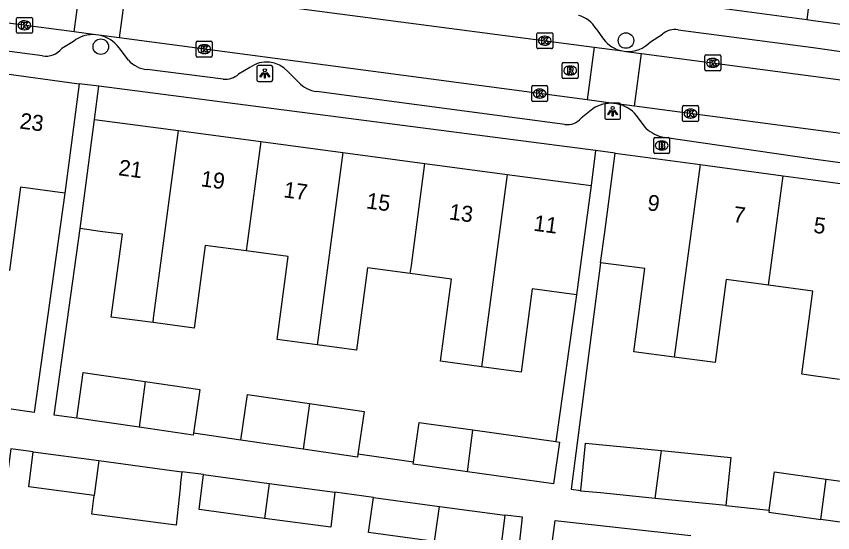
# Model space of a CAD drawing. Extents: x 161845 to 162341, y 381620 to 382158.
# Drawn here: x 161949.9 to 162001.2, y 381672.4 to 381704.8 of the extents above; entities that cross this region are included whole.
import ezdxf

# ---------------------------------------------------------------- set-up
doc = ezdxf.new("R2010")
doc.units = 0
for name, color, linetype in [('IMGEO_Boom', 7, 'Continuous'), ('IMGEO_Brandkraan', 7, 'Continuous'), ('IMGEO_Kolk', 7, 'Continuous'), ('IMGEO_Lichtpunt', 7, 'Continuous'), ('IMGEO_Pand', 7, 'Continuous'), ('IMGEO_Pand_nummerreeks', 7, 'Continuous'), ('IMGEO_Rijbaan_lokaal_open', 7, 'Continuous'), ('IMGEO_Rioolput', 7, 'Continuous'), ('IMGEO_Voetpad_open', 7, 'Continuous')]:
    doc.layers.add(name, color=color, linetype=linetype)

msp = doc.modelspace()

# ---------------------------------------------------------------- linework, layer by layer
at = {"layer": 'IMGEO_Boom'}
for centre in [(161955.243, 381702.873), (161988.233, 381703.259)]:
    msp.add_circle(centre, 0.489, dxfattribs=at)
at = {"layer": 'IMGEO_Brandkraan'}
for p, q in [((161990.05, 381697.173), (161990.902, 381697.173)), ((161989.975, 381696.247), (161989.975, 381697.099)), ((161990.463, 381696.953), (161990.488, 381696.953)), ((161990.976, 381697.099), (161990.976, 381696.247)), ((161990.902, 381696.173), (161990.05, 381696.173)), ((161990.486, 381696.393), (161990.461, 381696.393))]:
    msp.add_line(p, q, dxfattribs=at)
for points in [[(161990.05, 381697.173), (161990.902, 381697.173)], [(161989.975, 381696.247), (161989.975, 381697.099)], [(161990.323, 381696.873), (161990.323, 381696.473), (161990.536, 381696.473)], [(161990.554, 381696.873), (161990.323, 381696.873)], [(161990.502, 381696.792), (161990.448, 381696.792), (161990.448, 381696.716)], [(161990.448, 381696.716), (161990.501, 381696.716)], [(161990.51, 381696.64), (161990.448, 381696.64), (161990.448, 381696.559)], [(161990.976, 381697.099), (161990.976, 381696.247)], [(161990.902, 381696.173), (161990.05, 381696.173)], [(161990.448, 381696.559), (161990.51, 381696.559)]]:
    msp.add_lwpolyline(points, dxfattribs=at)
for centre, radius, start, end in [((161990.052, 381697.097), 0.0765, 91.552, 178.448), ((161990.052, 381697.097), 0.0765, 91.552, 178.448), ((161990.9, 381697.097), 0.0765, 1.552, 88.448), ((161990.9, 381697.097), 0.0765, 1.552, 88.448), ((161990.503, 381696.754), 0.0379, 267.8285, 90.9355), ((161990.511, 381696.599), 0.0404, 269.8759, 90.5077), ((161990.558, 381696.728), 0.145, 59.4692, 91.5367), ((161990.583, 381696.775), 0.0922, 285.5137, 58.1501), ((161990.588, 381696.583), 0.105, 301.3115, 78.989), ((161990.052, 381696.249), 0.0765, 181.552, 268.448), ((161990.052, 381696.249), 0.0765, 181.552, 268.448), ((161990.542, 381696.724), 0.251, 268.6676, 293.5347), ((161990.9, 381696.249), 0.0765, 271.552, 358.448), ((161990.9, 381696.249), 0.0765, 271.552, 358.448)]:
    msp.add_arc(centre, radius, start, end, dxfattribs=at)
for centre, major_axis, ratio, start_param, end_param in [((161990.462, 381696.673), (-0.387, 0.002), 0.722429, 4.712389, 7.853982), ((161990.487, 381696.673), (-0.39, 0.002), 0.717154, 1.570796, 4.712389)]:
    msp.add_ellipse(centre, major_axis=major_axis, ratio=ratio, start_param=start_param, end_param=end_param, dxfattribs=at)
at = {"layer": 'IMGEO_Kolk'}
for p, q in [((161949.944, 381703.789), (161949.944, 381704.641)), ((161950.019, 381704.715), (161950.871, 381704.715)), ((161950.432, 381704.495), (161950.457, 381704.495)), ((161950.945, 381704.641), (161950.945, 381703.789)), ((161950.455, 381703.935), (161950.43, 381703.935)), ((161950.871, 381703.715), (161950.019, 381703.715)), ((161982.632, 381702.823), (161982.632, 381703.675)), ((161982.707, 381703.749), (161983.559, 381703.749)), ((161983.12, 381703.529), (161983.145, 381703.529)), ((161983.633, 381703.675), (161983.633, 381702.823)), ((161961.237, 381702.293), (161961.237, 381703.145)), ((161961.312, 381703.219), (161962.164, 381703.219)), ((161961.725, 381702.999), (161961.75, 381702.999)), ((161962.238, 381703.145), (161962.238, 381702.293)), ((161983.143, 381702.969), (161983.118, 381702.969)), ((161961.748, 381702.439), (161961.723, 381702.439)), ((161983.559, 381702.749), (161982.707, 381702.749)), ((161993.191, 381701.432), (161993.191, 381702.284)), ((161993.266, 381702.358), (161994.118, 381702.358)), ((161994.192, 381702.284), (161994.192, 381701.432)), ((161962.164, 381702.219), (161961.312, 381702.219)), ((161993.679, 381702.138), (161993.704, 381702.138)), ((161994.118, 381701.358), (161993.266, 381701.358)), ((161993.702, 381701.578), (161993.677, 381701.578)), ((161982.311, 381699.502), (161982.311, 381700.354)), ((161982.386, 381700.428), (161983.238, 381700.428)), ((161983.312, 381700.354), (161983.312, 381699.502)), ((161982.799, 381700.208), (161982.824, 381700.208)), ((161983.238, 381699.428), (161982.386, 381699.428)), ((161982.822, 381699.648), (161982.797, 381699.648)), ((161991.785, 381698.247), (161991.785, 381699.099)), ((161991.86, 381699.173), (161992.712, 381699.173)), ((161992.273, 381698.953), (161992.298, 381698.953)), ((161992.786, 381699.099), (161992.786, 381698.247)), ((161992.712, 381698.173), (161991.86, 381698.173)), ((161992.296, 381698.393), (161992.271, 381698.393))]:
    msp.add_line(p, q, dxfattribs=at)
for points in [[(161949.944, 381703.789), (161949.944, 381704.641)], [(161950.019, 381704.715), (161950.871, 381704.715)], [(161950.265, 381704.415), (161950.388, 381704.415), (161950.388, 381704.264), (161950.518, 381704.415), (161950.682, 381704.415), (161950.536, 381704.264), (161950.689, 381704.015), (161950.537, 381704.015), (161950.452, 381704.179), (161950.388, 381704.112), (161950.388, 381704.015), (161950.265, 381704.015), (161950.265, 381704.415)], [(161950.945, 381704.641), (161950.945, 381703.789)], [(161950.871, 381703.715), (161950.019, 381703.715)], [(161982.632, 381702.823), (161982.632, 381703.675)], [(161982.707, 381703.749), (161983.559, 381703.749)], [(161982.953, 381703.449), (161983.076, 381703.449), (161983.076, 381703.298), (161983.206, 381703.449), (161983.37, 381703.449), (161983.224, 381703.298), (161983.377, 381703.049), (161983.225, 381703.049), (161983.14, 381703.213), (161983.076, 381703.146), (161983.076, 381703.049), (161982.953, 381703.049), (161982.953, 381703.449)], [(161983.633, 381703.675), (161983.633, 381702.823)], [(161961.237, 381702.293), (161961.237, 381703.145)], [(161961.312, 381703.219), (161962.164, 381703.219)], [(161961.558, 381702.919), (161961.681, 381702.919), (161961.681, 381702.768), (161961.811, 381702.919), (161961.975, 381702.919), (161961.829, 381702.768), (161961.982, 381702.519), (161961.83, 381702.519), (161961.745, 381702.683), (161961.681, 381702.616), (161961.681, 381702.519), (161961.558, 381702.519), (161961.558, 381702.919)], [(161962.238, 381703.145), (161962.238, 381702.293)], [(161983.559, 381702.749), (161982.707, 381702.749)], [(161993.191, 381701.432), (161993.191, 381702.284)], [(161993.266, 381702.358), (161994.118, 381702.358)], [(161994.192, 381702.284), (161994.192, 381701.432)], [(161962.164, 381702.219), (161961.312, 381702.219)], [(161993.512, 381702.058), (161993.635, 381702.058), (161993.635, 381701.907), (161993.765, 381702.058), (161993.929, 381702.058), (161993.783, 381701.907), (161993.936, 381701.658), (161993.784, 381701.658), (161993.699, 381701.822), (161993.635, 381701.755), (161993.635, 381701.658), (161993.512, 381701.658), (161993.512, 381702.058)], [(161994.118, 381701.358), (161993.266, 381701.358)], [(161982.311, 381699.502), (161982.311, 381700.354)], [(161982.386, 381700.428), (161983.238, 381700.428)], [(161983.312, 381700.354), (161983.312, 381699.502)], [(161982.632, 381700.128), (161982.755, 381700.128), (161982.755, 381699.977), (161982.885, 381700.128), (161983.049, 381700.128), (161982.903, 381699.977), (161983.056, 381699.728), (161982.904, 381699.728), (161982.819, 381699.892), (161982.755, 381699.825), (161982.755, 381699.728), (161982.632, 381699.728), (161982.632, 381700.128)], [(161983.238, 381699.428), (161982.386, 381699.428)], [(161991.785, 381698.247), (161991.785, 381699.099)], [(161991.86, 381699.173), (161992.712, 381699.173)], [(161992.106, 381698.873), (161992.229, 381698.873), (161992.229, 381698.722), (161992.359, 381698.873), (161992.523, 381698.873), (161992.377, 381698.722), (161992.53, 381698.473), (161992.378, 381698.473), (161992.293, 381698.637), (161992.229, 381698.57), (161992.229, 381698.473), (161992.106, 381698.473), (161992.106, 381698.873)], [(161992.786, 381699.099), (161992.786, 381698.247)], [(161992.712, 381698.173), (161991.86, 381698.173)]]:
    msp.add_lwpolyline(points, dxfattribs=at)
for centre, start, end in [((161950.021, 381704.639), 91.552, 178.448), ((161950.021, 381704.639), 91.552, 178.448), ((161950.869, 381704.639), 1.552, 88.448), ((161950.869, 381704.639), 1.552, 88.448), ((161950.021, 381703.791), 181.552, 268.448), ((161950.021, 381703.791), 181.552, 268.448), ((161950.869, 381703.791), 271.552, 358.448), ((161950.869, 381703.791), 271.552, 358.448), ((161982.709, 381703.673), 91.552, 178.448), ((161982.709, 381703.673), 91.552, 178.448), ((161983.557, 381703.673), 1.552, 88.448), ((161983.557, 381703.673), 1.552, 88.448), ((161961.314, 381703.143), 91.552, 178.448), ((161961.314, 381703.143), 91.552, 178.448), ((161962.162, 381703.143), 1.552, 88.448), ((161962.162, 381703.143), 1.552, 88.448), ((161982.709, 381702.825), 181.552, 268.448), ((161982.709, 381702.825), 181.552, 268.448), ((161983.557, 381702.825), 271.552, 358.448), ((161983.557, 381702.825), 271.552, 358.448), ((161961.314, 381702.295), 181.552, 268.448), ((161961.314, 381702.295), 181.552, 268.448), ((161962.162, 381702.295), 271.552, 358.448), ((161962.162, 381702.295), 271.552, 358.448), ((161993.268, 381702.282), 91.552, 178.448), ((161993.268, 381702.282), 91.552, 178.448), ((161994.116, 381702.282), 1.552, 88.448), ((161994.116, 381702.282), 1.552, 88.448), ((161993.268, 381701.434), 181.552, 268.448), ((161993.268, 381701.434), 181.552, 268.448), ((161994.116, 381701.434), 271.552, 358.448), ((161994.116, 381701.434), 271.552, 358.448), ((161982.388, 381700.352), 91.552, 178.448), ((161982.388, 381700.352), 91.552, 178.448), ((161983.236, 381700.352), 1.552, 88.448), ((161983.236, 381700.352), 1.552, 88.448), ((161982.388, 381699.504), 181.552, 268.448), ((161982.388, 381699.504), 181.552, 268.448), ((161983.236, 381699.504), 271.552, 358.448), ((161983.236, 381699.504), 271.552, 358.448), ((161991.862, 381699.097), 91.552, 178.448), ((161991.862, 381699.097), 91.552, 178.448), ((161992.71, 381699.097), 1.552, 88.448), ((161992.71, 381699.097), 1.552, 88.448), ((161991.862, 381698.249), 181.552, 268.448), ((161991.862, 381698.249), 181.552, 268.448), ((161992.71, 381698.249), 271.552, 358.448), ((161992.71, 381698.249), 271.552, 358.448)]:
    msp.add_arc(centre, 0.0765, start, end, dxfattribs=at)
for centre, major_axis, ratio, start_param, end_param in [((161950.431, 381704.215), (-0.387, 0.002), 0.722429, 4.712389, 7.853982), ((161950.456, 381704.215), (-0.39, 0.002), 0.717154, 1.570796, 4.712389), ((161983.119, 381703.249), (-0.387, 0.002), 0.722429, 4.712389, 7.853982), ((161983.144, 381703.249), (-0.39, 0.002), 0.717154, 1.570796, 4.712389), ((161961.724, 381702.719), (-0.387, 0.002), 0.722429, 4.712389, 7.853982), ((161961.749, 381702.719), (-0.39, 0.002), 0.717154, 1.570796, 4.712389), ((161993.678, 381701.858), (-0.387, 0.002), 0.722429, 4.712389, 7.853982), ((161993.703, 381701.858), (-0.39, 0.002), 0.717154, 1.570796, 4.712389), ((161982.798, 381699.928), (-0.387, 0.002), 0.722429, 4.712389, 7.853982), ((161982.823, 381699.928), (-0.39, 0.002), 0.717154, 1.570796, 4.712389), ((161992.272, 381698.673), (-0.387, 0.002), 0.722429, 4.712389, 7.853982), ((161992.297, 381698.673), (-0.39, 0.002), 0.717154, 1.570796, 4.712389)]:
    msp.add_ellipse(centre, major_axis=major_axis, ratio=ratio, start_param=start_param, end_param=end_param, dxfattribs=at)
at = {"layer": 'IMGEO_Lichtpunt'}
for p, q in [((161965.047, 381701.594), (161965.047, 381700.787)), ((161965.047, 381701.594), (161965.047, 381700.787)), ((161965.949, 381701.689), (161965.141, 381701.689)), ((161965.949, 381701.689), (161965.141, 381701.689)), ((161966.043, 381700.787), (161966.043, 381701.594)), ((161966.043, 381700.787), (161966.043, 381701.594)), ((161965.141, 381700.693), (161965.949, 381700.693)), ((161965.141, 381700.693), (161965.949, 381700.693)), ((161986.896, 381699.225), (161986.896, 381698.418)), ((161986.896, 381699.225), (161986.896, 381698.418)), ((161987.798, 381699.32), (161986.99, 381699.32)), ((161987.798, 381699.32), (161986.99, 381699.32)), ((161987.892, 381698.418), (161987.892, 381699.225)), ((161987.892, 381698.418), (161987.892, 381699.225)), ((161986.99, 381698.324), (161987.798, 381698.324)), ((161986.99, 381698.324), (161987.798, 381698.324))]:
    msp.add_line(p, q, dxfattribs=at)
for points in [[(161965.421, 381701.258), (161965.46, 381701.23), (161965.272, 381700.968), (161965.234, 381700.995), (161965.421, 381701.258)], [(161965.633, 381701.23), (161965.671, 381701.257), (161965.858, 381700.995), (161965.819, 381700.967), (161965.633, 381701.23)], [(161965.523, 381701.21), (161965.57, 381701.21), (161965.57, 381700.888), (161965.523, 381700.888), (161965.523, 381701.21)], [(161987.27, 381698.889), (161987.309, 381698.861), (161987.121, 381698.599), (161987.083, 381698.626), (161987.27, 381698.889)], [(161987.372, 381698.841), (161987.419, 381698.841), (161987.419, 381698.519), (161987.372, 381698.519), (161987.372, 381698.841)], [(161987.482, 381698.861), (161987.52, 381698.888), (161987.707, 381698.626), (161987.668, 381698.598), (161987.482, 381698.861)]]:
    msp.add_lwpolyline(points, dxfattribs=at)
for centre in [(161965.546, 381701.392), (161987.395, 381699.023)]:
    msp.add_circle(centre, 0.0994, dxfattribs=at)
for centre, start, end in [((161965.141, 381701.594), 90, 180), ((161965.141, 381701.594), 90, 180), ((161965.949, 381701.594), 0, 90), ((161965.949, 381701.594), 0, 90), ((161965.141, 381700.787), 180, 270), ((161965.141, 381700.787), 180, 270), ((161965.949, 381700.787), 270, 0), ((161965.949, 381700.787), 270, 360), ((161986.99, 381699.225), 90, 180), ((161986.99, 381699.225), 90, 180), ((161987.798, 381699.225), 0, 90), ((161987.798, 381699.225), 0, 90), ((161986.99, 381698.418), 180, 270), ((161986.99, 381698.418), 180, 270), ((161987.798, 381698.418), 270, 0), ((161987.798, 381698.418), 270, 360)]:
    msp.add_arc(centre, 0.0946, start, end, dxfattribs=at)
at = {"layer": 'IMGEO_Pand'}
for points in [[(162000.991, 381715.072), (162000.627, 381712.34), (162000, 381707.674), (161999.589, 381704.582)], [(161994.25, 381705.292), (161999.589, 381704.582)], [(161999.589, 381704.582), (162000, 381704.527), (162004.764, 381703.893)], [(161948.689, 381701.243), (161953.892, 381700.549)], [(161953.892, 381700.549), (161953.23, 381695.593), (161952.976, 381693.687)], [(161953.938, 381691.452), (161954.192, 381693.357), (161954.854, 381698.313)], [(161954.854, 381698.313), (161960.131, 381697.609)], [(161958.521, 381685.553), (161958.558, 381685.829), (161960.131, 381697.609)], [(161960.131, 381697.609), (161965.289, 381696.921)], [(161965.289, 381696.921), (161964.434, 381690.522), (161964.372, 381690.055)], [(161965.289, 381696.921), (161970.447, 381696.232)], [(161970.447, 381696.232), (161968.874, 381684.451), (161968.835, 381684.156)], [(161970.447, 381696.232), (161975.605, 381695.544)], [(161986.643, 381689.311), (161986.9, 381691.237), (161987.561, 381696.193)], [(161987.561, 381696.193), (161992.899, 381695.471)], [(161974.682, 381688.632), (161974.751, 381689.145), (161975.605, 381695.544)], [(161975.605, 381695.544), (161980.763, 381694.856)], [(161992.899, 381695.471), (161991.263, 381683.388)], [(161992.899, 381695.471), (161998.113, 381694.765)], [(161980.763, 381694.856), (161979.19, 381683.072), (161979.151, 381682.783)], [(161980.763, 381694.856), (161986.039, 381694.152)], [(161997.184, 381687.904), (161998.113, 381694.765)], [(161998.113, 381694.765), (162000, 381694.51), (162003.254, 381694.07)], [(161986.039, 381694.152), (161985.378, 381689.196), (161985.125, 381687.302)], [(161952.976, 381693.687), (161950.202, 381694.057), (161949.503, 381688.82), (161947.077, 381689.144)], [(161958.521, 381685.553), (161955.903, 381685.903), (161956.596, 381691.097), (161955.694, 381691.218), (161955.21, 381691.282), (161953.938, 381691.452)], [(161964.372, 381690.055), (161961.807, 381690.397), (161961.115, 381685.207), (161958.521, 381685.553)], [(161968.835, 381684.156), (161966.327, 381684.491), (161967.022, 381689.701), (161964.372, 381690.055)], [(161974.682, 381688.632), (161971.997, 381688.99), (161971.308, 381683.826), (161968.835, 381684.156)], [(161991.263, 381683.388), (161988.718, 381683.728), (161989.414, 381688.942), (161986.643, 381689.311)], [(161979.151, 381682.783), (161976.576, 381683.126), (161977.264, 381688.287), (161974.682, 381688.632)], [(161997.184, 381687.904), (161994.521, 381688.259), (161993.826, 381683.046), (161991.263, 381683.388)], [(161985.125, 381687.302), (161982.346, 381687.672), (161981.649, 381682.45), (161979.151, 381682.783)], [(162001.647, 381681.994), (162000, 381682.215), (161999.271, 381682.313), (161999.967, 381687.532), (161997.184, 381687.904)], [(161953.727, 381679.558), (161954.143, 381682.425), (161958.028, 381681.861)], [(161958.028, 381681.861), (161957.645, 381678.989)], [(161958.028, 381681.861), (161961.47, 381681.362), (161961.071, 381678.611)], [(161964.043, 381678.18), (161964.459, 381681.047), (161968.344, 381680.483)], [(161968.344, 381680.483), (161967.961, 381677.611)], [(161968.344, 381680.483), (161971.786, 381679.984), (161971.396, 381677.292)], [(161957.645, 381678.989), (161953.727, 381679.558)], [(161974.887, 381676.804), (161975.236, 381679.295), (161975.682, 381679.23), (161978.622, 381678.818)], [(161961.071, 381678.611), (161961.054, 381678.494), (161957.645, 381678.989)], [(161978.272, 381676.196), (161978.556, 381678.319), (161978.597, 381678.627), (161978.622, 381678.818)], [(161978.622, 381678.818), (161983.835, 381678.086)], [(161967.961, 381677.611), (161964.043, 381678.18)], [(161983.835, 381678.086), (161984.052, 381678.056), (161983.686, 381675.438), (161978.272, 381676.196)], [(161985.406, 381675.025), (161985.7, 381677.994), (161990.469, 381677.522)], [(161954.833, 381674.705), (161950.722, 381675.252), (161950.995, 381677.449)], [(161950.995, 381677.449), (161955.128, 381676.892)], [(161971.396, 381677.292), (161971.37, 381677.116), (161967.961, 381677.611)], [(161990.063, 381674.524), (161990.469, 381677.522)], [(161990.469, 381677.522), (161994.811, 381677.092), (161994.513, 381674.083)], [(161955.128, 381676.892), (161954.833, 381674.705)], [(161955.128, 381676.892), (161959.253, 381676.337), (161960.325, 381676.197)], [(161978.272, 381676.196), (161975.475, 381676.588), (161974.869, 381676.673), (161974.887, 381676.804)], [(161960.325, 381676.197), (161960.252, 381675.497), (161960.22, 381675.191), (161959.973, 381672.833), (161954.676, 381673.537), (161954.833, 381674.705)], [(161997.223, 381673.782), (161997.555, 381676.188), (162000.815, 381675.738)], [(161965.529, 381673.268), (161961.422, 381673.819), (161961.689, 381676.019)], [(161961.689, 381676.019), (161965.824, 381675.461)], [(162000.477, 381673.201), (162000.815, 381675.738)], [(162000.815, 381675.738), (162006.094, 381675.009), (162006.426, 381674.963), (162006.076, 381672.428)], [(161965.824, 381675.461), (161965.529, 381673.268)], [(161965.824, 381675.461), (161969.95, 381674.905)], [(161969.95, 381674.905), (161969.694, 381672.71), (161965.529, 381673.268)], [(161990.063, 381674.524), (161986.643, 381674.863), (161985.402, 381674.986), (161985.406, 381675.025)], [(161976.213, 381671.827), (161972.06, 381672.387), (161972.382, 381674.573)], [(161972.382, 381674.573), (161976.51, 381674.023)], [(161994.513, 381674.083), (161990.063, 381674.524)], [(161976.213, 381671.827), (161976.51, 381674.023)], [(161976.51, 381674.023), (161980.622, 381673.475)], [(161997.223, 381673.782), (161997.205, 381673.652), (162000.477, 381673.201)], [(161980.622, 381673.475), (161980.346, 381671.269), (161976.213, 381671.827)], [(162006.076, 381672.428), (162005.744, 381672.474), (162000.477, 381673.201)]]:
    msp.add_lwpolyline(points, dxfattribs=at)
at = {"layer": 'IMGEO_Rijbaan_lokaal_open'}
for points in [[(161953.57, 381703.801), (161928.51, 381707.121)], [(161953.57, 381703.801), (161954.008, 381707.086)], [(161956.834, 381706.713), (161956.395, 381703.427)], [(161956.834, 381706.713), (161986.241, 381702.838)], [(161954.92, 381703.622), (161953.57, 381703.801)], [(161955.112, 381703.597), (161954.92, 381703.622)], [(161956.395, 381703.427), (161955.112, 381703.597)], [(161985.793, 381699.532), (161956.395, 381703.427)], [(161986.241, 381702.838), (161985.793, 381699.532)], [(161986.241, 381702.838), (161988.01, 381702.605)], [(161988.01, 381702.605), (161988.215, 381702.578)], [(161988.215, 381702.578), (161989.215, 381702.446)], [(161988.767, 381699.139), (161989.215, 381702.446)], [(161989.215, 381702.446), (162000, 381701.025), (162008.672, 381699.882)], [(161987.454, 381699.312), (161985.793, 381699.532)], [(161987.631, 381699.29), (161987.454, 381699.312)], [(161988.767, 381699.139), (161987.631, 381699.29)], [(162013.687, 381695.839), (162000, 381697.652), (161988.767, 381699.139)]]:
    msp.add_lwpolyline(points, dxfattribs=at)
at = {"layer": 'IMGEO_Rioolput'}
for p, q in [((161984.227, 381700.953), (161984.227, 381701.805)), ((161984.302, 381701.879), (161985.154, 381701.879)), ((161985.228, 381701.805), (161985.228, 381700.953)), ((161984.715, 381701.659), (161984.74, 381701.659)), ((161985.154, 381700.879), (161984.302, 381700.879)), ((161984.738, 381701.099), (161984.713, 381701.099))]:
    msp.add_line(p, q, dxfattribs=at)
for points in [[(161984.227, 381700.953), (161984.227, 381701.805)], [(161984.302, 381701.879), (161985.154, 381701.879)], [(161985.228, 381701.805), (161985.228, 381700.953)], [(161984.816, 381701.577), (161984.564, 381701.579), (161984.564, 381701.179)], [(161984.564, 381701.179), (161984.688, 381701.179), (161984.688, 381701.341), (161984.699, 381701.341)], [(161984.742, 381701.498), (161984.688, 381701.498), (161984.688, 381701.417)], [(161984.688, 381701.417), (161984.74, 381701.417)], [(161984.746, 381701.312), (161984.817, 381701.179), (161984.957, 381701.179), (161984.892, 381701.305)], [(161985.154, 381700.879), (161984.302, 381700.879)]]:
    msp.add_lwpolyline(points, dxfattribs=at)
for centre, radius, start, end in [((161984.304, 381701.803), 0.0765, 91.552, 178.448), ((161984.304, 381701.803), 0.0765, 91.552, 178.448), ((161985.152, 381701.803), 0.0765, 1.552, 88.448), ((161985.152, 381701.803), 0.0765, 1.552, 88.448), ((161984.698, 381701.288), 0.0533, 26.0293, 88.6989), ((161984.724, 381701.606), 0.19, 274.7715, 282.9687), ((161984.748, 381701.402), 0.0964, 77.0061, 93.1865), ((161984.762, 381701.459), 0.0378, 276.6634, 79.6772), ((161984.815, 381701.467), 0.109, 350.3612, 89.416), ((161984.813, 381701.467), 0.112, 277.5842, 350.9817), ((161984.797, 381701.252), 0.108, 29.5134, 73.7905), ((161984.304, 381700.955), 0.0765, 181.552, 268.448), ((161984.304, 381700.955), 0.0765, 181.552, 268.448), ((161985.152, 381700.955), 0.0765, 271.552, 358.448), ((161985.152, 381700.955), 0.0765, 271.552, 358.448)]:
    msp.add_arc(centre, radius, start, end, dxfattribs=at)
for centre, major_axis, ratio, start_param, end_param in [((161984.714, 381701.379), (-0.387, 0.002), 0.722429, 4.712389, 7.853982), ((161984.739, 381701.379), (-0.39, 0.002), 0.717154, 1.570796, 4.712389)]:
    msp.add_ellipse(centre, major_axis=major_axis, ratio=ratio, start_param=start_param, end_param=end_param, dxfattribs=at)
at = {"layer": 'IMGEO_Voetpad_open'}
for points in [[(161951.583, 381702.305), (161931.829, 381704.897)], [(161986.351, 381703.984), (161986.824, 381703.339)], [(161991.504, 381703.94), (162000, 381702.818), (162005.976, 381701.969)], [(161989.77, 381703.18), (161990.528, 381703.667)], [(161953.519, 381703.206), (161952.786, 381702.756)], [(161956.979, 381702.034), (161956.39, 381702.805)], [(161962.929, 381700.834), (161958.151, 381701.444)], [(161964.598, 381701.574), (161963.902, 381701.15)], [(161967.663, 381700.641), (161966.986, 381701.322)], [(161955.123, 381700.39), (161953.892, 381700.549)], [(161954.854, 381698.313), (161955.123, 381700.39)], [(161986.324, 381696.353), (161955.123, 381700.39)], [(161984.396, 381697.991), (161968.796, 381700.051)], [(161986.141, 381698.979), (161985.409, 381698.391)], [(161989.5, 381697.731), (161988.898, 381698.552)], [(162011.822, 381694.225), (162000, 381695.821), (161990.633, 381697.167)], [(161986.324, 381696.353), (161986.039, 381694.152)], [(161987.561, 381696.193), (161986.324, 381696.353)], [(161952.976, 381693.687), (161951.047, 381679.913), (161949.616, 381680.114)], [(161953.727, 381679.558), (161952.31, 381679.736), (161953.938, 381691.452)], [(161986.643, 381689.311), (161984.783, 381675.107), (161985.406, 381675.025)], [(161985.125, 381687.302), (161983.835, 381678.086)], [(161964.043, 381678.18), (161961.071, 381678.611)], [(161950.995, 381677.449), (161949.581, 381677.64), (161948.005, 381665.745)], [(161974.887, 381676.804), (161971.396, 381677.292)], [(161961.689, 381676.019), (161960.325, 381676.197)], [(161972.382, 381674.573), (161969.95, 381674.905)], [(161994.513, 381674.083), (161997.223, 381673.782)], [(161980.415, 381661.434), (161981.732, 381673.352), (161980.622, 381673.475)], [(161982.727, 381665.128), (161983.78, 381673.126), (161992.3, 381672.185)]]:
    msp.add_lwpolyline(points, dxfattribs=at)
for centre, radius, start, end in [((161984.809, 381703.139), 1.758, 28.7211, 75.3483), ((161991.308, 381702.759), 1.197, 80.5772, 130.6768), ((161954.757, 381701.605), 2.024, 85.3699, 127.7056), ((161954.76, 381701.601), 2.027, 36.4392, 79.9863), ((161988.362, 381704.499), 1.926, 217.0175, 259.4768), ((161988.366, 381704.498), 1.926, 265.5145, 316.8122), ((161951.816, 381703.513), 1.23, 259.0782, 322.0234), ((161958.287, 381703.174), 1.735, 221.0647, 265.4928), ((161965.651, 381700.109), 1.804, 42.2553, 125.6968), ((161963.051, 381702.114), 1.286, 264.5556, 311.4288), ((161969.038, 381701.898), 1.862, 222.4362, 262.5481), ((161987.279, 381697.248), 2.071, 85.1438, 123.3185), ((161987.284, 381697.237), 2.082, 39.163, 80.3972), ((161984.56, 381699.058), 1.079, 261.2476, 321.8473), ((161991.278, 381699.883), 2.791, 230.4338, 256.6385)]:
    msp.add_arc(centre, radius, start, end, dxfattribs=at)

# ---------------------------------------------------------------- texts
at = {"layer": 'IMGEO_Pand_nummerreeks'}
for s, rotation, p in [('23', 352.3999, (161950.106, 381697.744)), ('21', 352.4026, (161956.312, 381694.81)), ('19', 352.3999, (161961.488, 381694.118)), ('17', 352.3999, (161966.685, 381693.425)), ('15', 352.3999, (161971.883, 381692.731)), ('9', 352.2377, (161989.538, 381692.614)), ('13', 352.3999, (161977.08, 381692.038)), ('7', 352.2377, (161994.922, 381691.88)), ('11', 352.3999, (161982.391, 381691.329)), ('5', 352.2908, (161999.971, 381691.205))]:
    msp.add_text(s, height=1, rotation=rotation, dxfattribs=at).set_placement(p)

doc.saveas('drawing.dxf')
